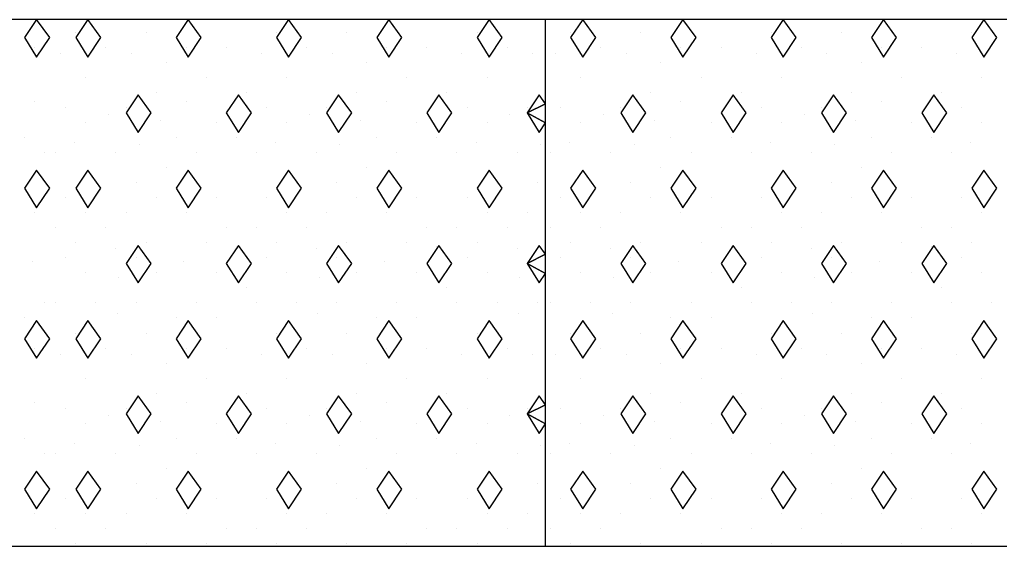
# Model space of a CAD drawing. Extents: x 1313964 to 1316843, y 2087046 to 2096619.
# Drawn here: x 1314449.5 to 1314455.44, y 2089491.53 to 2089494.73 of the extents above; entities that cross this region are included whole.
import ezdxf

# ---------------------------------------------------------------- set-up
doc = ezdxf.new("R2010")
doc.units = 0
doc.layers.add('B-Sub-Contour', color=7, linetype='Continuous')
doc.layers.add('Default', color=7, linetype='Continuous')

# ---------------------------------------------------------------- blocks, each defined once
blk = doc.blocks.new('POINT_DISPLAY')
at = {"layer": 'Default'}
blk.add_line((0, 0), (0, 0), dxfattribs=at)

msp = doc.modelspace()

# ---------------------------------------------------------------- linework, layer by layer
at = {"layer": 'B-Sub-Contour'}
for points in [[(1314449.6872, 2089494.7264), (1314404.6873, 2089494.7264)], [(1314459.6872, 2089494.7264), (1314449.6872, 2089494.7264)], [(1314452.6872, 2089491.5339), (1314452.6872, 2089494.7264)], [(1314449.6872, 2089491.5339), (1314404.6873, 2089491.5339)], [(1314459.6872, 2089491.5339), (1314449.6872, 2089491.5339)]]:
    msp.add_lwpolyline(points, dxfattribs=at)
for points in [[(1314449.6014, 2089494.7264), (1314449.5284, 2089494.617), (1314449.6014, 2089494.4984), (1314449.6804, 2089494.617)], [(1314449.9122, 2089494.7264), (1314449.8392, 2089494.617), (1314449.9122, 2089494.4984), (1314449.9913, 2089494.617)], [(1314450.5203, 2089494.7264), (1314450.4473, 2089494.617), (1314450.5203, 2089494.4984), (1314450.5994, 2089494.617)], [(1314451.1284, 2089494.7264), (1314451.0554, 2089494.617), (1314451.1284, 2089494.4984), (1314451.2075, 2089494.617)], [(1314451.7365, 2089494.7264), (1314451.6636, 2089494.617), (1314451.7365, 2089494.4984), (1314451.8156, 2089494.617)], [(1314452.3446, 2089494.7264), (1314452.2717, 2089494.617), (1314452.3446, 2089494.4984), (1314452.4237, 2089494.617)], [(1314452.9122, 2089494.7264), (1314452.8392, 2089494.617), (1314452.9122, 2089494.4984), (1314452.9913, 2089494.617)], [(1314453.5203, 2089494.7264), (1314453.4473, 2089494.617), (1314453.5203, 2089494.4984), (1314453.5994, 2089494.617)], [(1314454.1284, 2089494.7264), (1314454.0554, 2089494.617), (1314454.1284, 2089494.4984), (1314454.2075, 2089494.617)], [(1314454.7365, 2089494.7264), (1314454.6635, 2089494.617), (1314454.7365, 2089494.4984), (1314454.8156, 2089494.617)], [(1314455.3446, 2089494.7264), (1314455.2717, 2089494.617), (1314455.3446, 2089494.4984), (1314455.4237, 2089494.617)], [(1314450.2163, 2089494.2704), (1314450.1433, 2089494.1609), (1314450.2163, 2089494.0423), (1314450.2953, 2089494.1609)], [(1314450.8244, 2089494.2704), (1314450.7514, 2089494.1609), (1314450.8244, 2089494.0423), (1314450.9034, 2089494.1609)], [(1314451.4325, 2089494.2704), (1314451.3595, 2089494.1609), (1314451.4325, 2089494.0423), (1314451.5115, 2089494.1609)], [(1314452.0406, 2089494.2704), (1314451.9676, 2089494.1609), (1314452.0406, 2089494.0423), (1314452.1196, 2089494.1609)], [(1314452.6872, 2089494.217), (1314452.6487, 2089494.2704), (1314452.5757, 2089494.1609), (1314452.6872, 2089494.217)], [(1314453.2163, 2089494.2704), (1314453.1433, 2089494.1609), (1314453.2163, 2089494.0423), (1314453.2953, 2089494.1609)], [(1314453.8244, 2089494.2704), (1314453.7514, 2089494.1609), (1314453.8244, 2089494.0423), (1314453.9034, 2089494.1609)], [(1314454.4325, 2089494.2704), (1314454.3595, 2089494.1609), (1314454.4325, 2089494.0423), (1314454.5115, 2089494.1609)], [(1314455.0406, 2089494.2704), (1314454.9676, 2089494.1609), (1314455.0406, 2089494.0423), (1314455.1196, 2089494.1609)], [(1314452.6872, 2089494.1001), (1314452.6872, 2089494.217), (1314452.5757, 2089494.1609), (1314452.6872, 2089494.1001)], [(1314452.6487, 2089494.0423), (1314452.6872, 2089494.1001), (1314452.5757, 2089494.1609), (1314452.6487, 2089494.0423)], [(1314449.6014, 2089493.8143), (1314449.5284, 2089493.7048), (1314449.6014, 2089493.5862), (1314449.6804, 2089493.7048)], [(1314449.9122, 2089493.8143), (1314449.8392, 2089493.7048), (1314449.9122, 2089493.5862), (1314449.9913, 2089493.7048)], [(1314450.5203, 2089493.8143), (1314450.4473, 2089493.7048), (1314450.5203, 2089493.5862), (1314450.5994, 2089493.7048)], [(1314451.1284, 2089493.8143), (1314451.0554, 2089493.7048), (1314451.1284, 2089493.5862), (1314451.2075, 2089493.7048)], [(1314451.7365, 2089493.8143), (1314451.6636, 2089493.7048), (1314451.7365, 2089493.5862), (1314451.8156, 2089493.7048)], [(1314452.3446, 2089493.8143), (1314452.2717, 2089493.7048), (1314452.3446, 2089493.5862), (1314452.4237, 2089493.7048)], [(1314452.9122, 2089493.8143), (1314452.8392, 2089493.7048), (1314452.9122, 2089493.5862), (1314452.9913, 2089493.7048)], [(1314453.5203, 2089493.8143), (1314453.4473, 2089493.7048), (1314453.5203, 2089493.5862), (1314453.5994, 2089493.7048)], [(1314454.1284, 2089493.8143), (1314454.0554, 2089493.7048), (1314454.1284, 2089493.5862), (1314454.2075, 2089493.7048)], [(1314454.7365, 2089493.8143), (1314454.6635, 2089493.7048), (1314454.7365, 2089493.5862), (1314454.8156, 2089493.7048)], [(1314455.3446, 2089493.8143), (1314455.2717, 2089493.7048), (1314455.3446, 2089493.5862), (1314455.4237, 2089493.7048)], [(1314450.2163, 2089493.3582), (1314450.1433, 2089493.2487), (1314450.2163, 2089493.1302), (1314450.2953, 2089493.2487)], [(1314450.8244, 2089493.3582), (1314450.7514, 2089493.2487), (1314450.8244, 2089493.1302), (1314450.9034, 2089493.2487)], [(1314451.4325, 2089493.3582), (1314451.3595, 2089493.2487), (1314451.4325, 2089493.1302), (1314451.5115, 2089493.2487)], [(1314452.0406, 2089493.3582), (1314451.9676, 2089493.2487), (1314452.0406, 2089493.1302), (1314452.1196, 2089493.2487)], [(1314452.6872, 2089493.3049), (1314452.6487, 2089493.3582), (1314452.5757, 2089493.2487), (1314452.6872, 2089493.3049)], [(1314453.2163, 2089493.3582), (1314453.1433, 2089493.2487), (1314453.2163, 2089493.1302), (1314453.2953, 2089493.2487)], [(1314453.8244, 2089493.3582), (1314453.7514, 2089493.2487), (1314453.8244, 2089493.1302), (1314453.9034, 2089493.2487)], [(1314454.4325, 2089493.3582), (1314454.3595, 2089493.2487), (1314454.4325, 2089493.1302), (1314454.5115, 2089493.2487)], [(1314455.0406, 2089493.3582), (1314454.9676, 2089493.2487), (1314455.0406, 2089493.1302), (1314455.1196, 2089493.2487)], [(1314452.6872, 2089493.1879), (1314452.6872, 2089493.3049), (1314452.5757, 2089493.2487), (1314452.6872, 2089493.1879)], [(1314452.6487, 2089493.1302), (1314452.6872, 2089493.1879), (1314452.5757, 2089493.2487), (1314452.6487, 2089493.1302)], [(1314449.6014, 2089492.9021), (1314449.5284, 2089492.7927), (1314449.6014, 2089492.6741), (1314449.6804, 2089492.7927)], [(1314449.9122, 2089492.9021), (1314449.8392, 2089492.7927), (1314449.9122, 2089492.6741), (1314449.9913, 2089492.7927)], [(1314450.5203, 2089492.9021), (1314450.4473, 2089492.7927), (1314450.5203, 2089492.6741), (1314450.5994, 2089492.7927)], [(1314451.1284, 2089492.9021), (1314451.0554, 2089492.7927), (1314451.1284, 2089492.6741), (1314451.2075, 2089492.7927)], [(1314451.7365, 2089492.9021), (1314451.6636, 2089492.7927), (1314451.7365, 2089492.6741), (1314451.8156, 2089492.7927)], [(1314452.3446, 2089492.9021), (1314452.2717, 2089492.7927), (1314452.3446, 2089492.6741), (1314452.4237, 2089492.7927)], [(1314452.9122, 2089492.9021), (1314452.8392, 2089492.7927), (1314452.9122, 2089492.6741), (1314452.9913, 2089492.7927)], [(1314453.5203, 2089492.9021), (1314453.4473, 2089492.7927), (1314453.5203, 2089492.6741), (1314453.5994, 2089492.7927)], [(1314454.1284, 2089492.9021), (1314454.0554, 2089492.7927), (1314454.1284, 2089492.6741), (1314454.2075, 2089492.7927)], [(1314454.7365, 2089492.9021), (1314454.6635, 2089492.7927), (1314454.7365, 2089492.6741), (1314454.8156, 2089492.7927)], [(1314455.3446, 2089492.9021), (1314455.2717, 2089492.7927), (1314455.3446, 2089492.6741), (1314455.4237, 2089492.7927)], [(1314450.2163, 2089492.446), (1314450.1433, 2089492.3366), (1314450.2163, 2089492.218), (1314450.2953, 2089492.3366)], [(1314450.8244, 2089492.446), (1314450.7514, 2089492.3366), (1314450.8244, 2089492.218), (1314450.9034, 2089492.3366)], [(1314451.4325, 2089492.446), (1314451.3595, 2089492.3366), (1314451.4325, 2089492.218), (1314451.5115, 2089492.3366)], [(1314452.0406, 2089492.446), (1314451.9676, 2089492.3366), (1314452.0406, 2089492.218), (1314452.1196, 2089492.3366)], [(1314452.6872, 2089492.3927), (1314452.6487, 2089492.446), (1314452.5757, 2089492.3366), (1314452.6872, 2089492.3927)], [(1314453.2163, 2089492.446), (1314453.1433, 2089492.3366), (1314453.2163, 2089492.218), (1314453.2953, 2089492.3366)], [(1314453.8244, 2089492.446), (1314453.7514, 2089492.3366), (1314453.8244, 2089492.218), (1314453.9034, 2089492.3366)], [(1314454.4325, 2089492.446), (1314454.3595, 2089492.3366), (1314454.4325, 2089492.218), (1314454.5115, 2089492.3366)], [(1314455.0406, 2089492.446), (1314454.9676, 2089492.3366), (1314455.0406, 2089492.218), (1314455.1196, 2089492.3366)], [(1314452.6872, 2089492.2758), (1314452.6872, 2089492.3927), (1314452.5757, 2089492.3366), (1314452.6872, 2089492.2758)], [(1314452.6487, 2089492.218), (1314452.6872, 2089492.2758), (1314452.5757, 2089492.3366), (1314452.6487, 2089492.218)], [(1314449.6014, 2089491.99), (1314449.5284, 2089491.8805), (1314449.6014, 2089491.7619), (1314449.6804, 2089491.8805)], [(1314449.9122, 2089491.99), (1314449.8392, 2089491.8805), (1314449.9122, 2089491.7619), (1314449.9913, 2089491.8805)], [(1314450.5203, 2089491.99), (1314450.4473, 2089491.8805), (1314450.5203, 2089491.7619), (1314450.5994, 2089491.8805)], [(1314451.1284, 2089491.99), (1314451.0554, 2089491.8805), (1314451.1284, 2089491.7619), (1314451.2075, 2089491.8805)], [(1314451.7365, 2089491.99), (1314451.6636, 2089491.8805), (1314451.7365, 2089491.7619), (1314451.8156, 2089491.8805)], [(1314452.3446, 2089491.99), (1314452.2717, 2089491.8805), (1314452.3446, 2089491.7619), (1314452.4237, 2089491.8805)], [(1314452.9122, 2089491.99), (1314452.8392, 2089491.8805), (1314452.9122, 2089491.7619), (1314452.9913, 2089491.8805)], [(1314453.5203, 2089491.99), (1314453.4473, 2089491.8805), (1314453.5203, 2089491.7619), (1314453.5994, 2089491.8805)], [(1314454.1284, 2089491.99), (1314454.0554, 2089491.8805), (1314454.1284, 2089491.7619), (1314454.2075, 2089491.8805)], [(1314454.7365, 2089491.99), (1314454.6635, 2089491.8805), (1314454.7365, 2089491.7619), (1314454.8156, 2089491.8805)], [(1314455.3446, 2089491.99), (1314455.2717, 2089491.8805), (1314455.3446, 2089491.7619), (1314455.4237, 2089491.8805)]]:
    msp.add_lwpolyline(points, close=True, dxfattribs=at)

# ---------------------------------------------------------------- block references
at = {"layer": 'B-Sub-Contour', "xscale": 0.0299265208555, "yscale": 0.019951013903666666, "rotation": 90}
for p in [(1314449.8392, 2089494.6512), (1314450.2649, 2089494.6512), (1314451.0554, 2089494.6512), (1314451.4811, 2089494.6512), (1314452.2717, 2089494.6512), (1314452.8392, 2089494.6512), (1314453.2649, 2089494.6512), (1314454.0554, 2089494.6512), (1314454.4811, 2089494.6512), (1314455.2717, 2089494.6512), (1314449.5892, 2089494.56), (1314449.748, 2089494.5226), (1314450.0217, 2089494.56), (1314450.1765, 2089494.5185), (1314450.5081, 2089494.56), (1314450.7514, 2089494.56), (1314450.9642, 2089494.5226), (1314451.2379, 2089494.56), (1314451.3927, 2089494.5185), (1314451.7244, 2089494.56), (1314451.9676, 2089494.56), (1314452.1804, 2089494.5226), (1314452.4541, 2089494.56), (1314452.6089, 2089494.5185), (1314452.748, 2089494.5226), (1314453.0217, 2089494.56), (1314453.1764, 2089494.5185), (1314453.5081, 2089494.56), (1314453.7514, 2089494.56), (1314453.9642, 2089494.5226), (1314454.2379, 2089494.56), (1314454.3927, 2089494.5185), (1314454.7244, 2089494.56), (1314454.9676, 2089494.56), (1314455.1804, 2089494.5226), (1314450.3865, 2089494.4688), (1314451.6027, 2089494.4688), (1314453.3865, 2089494.4688), (1314454.6027, 2089494.4688), (1314449.9, 2089494.3775), (1314450.6298, 2089494.3775), (1314451.1163, 2089494.3775), (1314451.846, 2089494.3775), (1314452.3325, 2089494.3775), (1314452.9, 2089494.3775), (1314453.6298, 2089494.3775), (1314454.1162, 2089494.3775), (1314454.846, 2089494.3775), (1314455.3325, 2089494.3775), (1314450.3257, 2089494.2863), (1314450.873, 2089494.2863), (1314451.5419, 2089494.2863), (1314452.0892, 2089494.2863), (1314453.3257, 2089494.2863), (1314453.873, 2089494.2863), (1314454.5419, 2089494.2863), (1314455.0892, 2089494.2863), (1314449.5892, 2089494.2287), (1314450.5081, 2089494.2287), (1314451.7244, 2089494.2287), (1314453.5081, 2089494.2287), (1314454.7244, 2089494.2287), (1314449.7784, 2089494.1951), (1314450.1433, 2089494.1951), (1314450.9946, 2089494.1951), (1314451.3595, 2089494.1951), (1314452.2108, 2089494.1951), (1314452.5757, 2089494.1951), (1314452.7784, 2089494.1951), (1314453.1433, 2089494.1951), (1314453.9946, 2089494.1951), (1314454.3595, 2089494.1951), (1314455.2108, 2089494.1951), (1314449.9, 2089494.1039), (1314450.0382, 2089494.1499), (1314450.3506, 2089494.1127), (1314450.6906, 2089494.1039), (1314451.1163, 2089494.1039), (1314451.2545, 2089494.1499), (1314451.5668, 2089494.1127), (1314451.9068, 2089494.1039), (1314452.3325, 2089494.1039), (1314452.4707, 2089494.1499), (1314452.9, 2089494.1039), (1314453.0382, 2089494.1499), (1314453.3506, 2089494.1127), (1314453.6906, 2089494.1039), (1314454.1162, 2089494.1039), (1314454.2545, 2089494.1499), (1314454.5668, 2089494.1127), (1314454.9068, 2089494.1039), (1314455.3325, 2089494.1039), (1314449.5284, 2089494.0127), (1314449.8337, 2089493.9842), (1314450.4473, 2089494.0127), (1314450.8122, 2089494.0127), (1314451.0499, 2089493.9842), (1314451.6636, 2089494.0127), (1314452.0284, 2089494.0127), (1314452.2661, 2089493.9842), (1314452.8337, 2089493.9842), (1314453.4473, 2089494.0127), (1314453.8122, 2089494.0127), (1314454.0499, 2089493.9842), (1314454.6635, 2089494.0127), (1314455.0284, 2089494.0127), (1314455.2661, 2089493.9842), (1314450.2234, 2089493.9718), (1314451.4397, 2089493.9718), (1314452.6559, 2089493.9718), (1314453.2234, 2089493.9718), (1314454.4397, 2089493.9718), (1314449.65, 2089493.9215), (1314449.7176, 2089493.9215), (1314450.0825, 2089493.9215), (1314450.569, 2089493.9215), (1314450.9338, 2089493.9215), (1314451.2987, 2089493.9215), (1314451.7852, 2089493.9215), (1314452.15, 2089493.9215), (1314452.5149, 2089493.9215), (1314452.7176, 2089493.9215), (1314453.0825, 2089493.9215), (1314453.569, 2089493.9215), (1314453.9338, 2089493.9215), (1314454.2987, 2089493.9215), (1314454.7852, 2089493.9215), (1314455.15, 2089493.9215), (1314450.3865, 2089493.8303), (1314451.6027, 2089493.8303), (1314453.3865, 2089493.8303), (1314454.6027, 2089493.8303), (1314449.9609, 2089493.739), (1314450.2041, 2089493.739), (1314451.1771, 2089493.739), (1314451.4203, 2089493.739), (1314452.3933, 2089493.739), (1314452.6365, 2089493.739), (1314452.9608, 2089493.739), (1314453.2041, 2089493.739), (1314454.1771, 2089493.739), (1314454.4203, 2089493.739), (1314455.3933, 2089493.739), (1314449.7784, 2089493.6478), (1314450.3257, 2089493.6478), (1314450.6906, 2089493.6478), (1314450.9946, 2089493.6478), (1314451.5419, 2089493.6478), (1314451.9068, 2089493.6478), (1314452.2108, 2089493.6478), (1314452.7784, 2089493.6478), (1314453.3257, 2089493.6478), (1314453.6906, 2089493.6478), (1314453.9946, 2089493.6478), (1314454.5419, 2089493.6478), (1314454.9068, 2089493.6478), (1314455.2108, 2089493.6478), (1314449.5892, 2089493.5566), (1314449.9, 2089493.5566), (1314450.1433, 2089493.5566), (1314450.5081, 2089493.5566), (1314451.1163, 2089493.5566), (1314451.3595, 2089493.5566), (1314451.7244, 2089493.5566), (1314452.3325, 2089493.5566), (1314452.5757, 2089493.5566), (1314452.9, 2089493.5566), (1314453.1433, 2089493.5566), (1314453.5081, 2089493.5566), (1314454.1162, 2089493.5566), (1314454.3595, 2089493.5566), (1314454.7244, 2089493.5566), (1314455.3325, 2089493.5566), (1314449.7176, 2089493.4654), (1314450.0217, 2089493.4654), (1314450.7514, 2089493.4654), (1314450.9338, 2089493.4654), (1314451.2379, 2089493.4654), (1314451.9676, 2089493.4654), (1314452.15, 2089493.4654), (1314452.4541, 2089493.4654), (1314452.7176, 2089493.4654), (1314453.0217, 2089493.4654), (1314453.7514, 2089493.4654), (1314453.9338, 2089493.4654), (1314454.2379, 2089493.4654), (1314454.9676, 2089493.4654), (1314455.15, 2089493.4654), (1314449.8392, 2089493.3742), (1314450.0825, 2089493.3422), (1314450.2649, 2089493.3742), (1314450.6298, 2089493.3742), (1314450.8122, 2089493.3536), (1314451.0554, 2089493.3742), (1314451.2987, 2089493.3422), (1314451.4811, 2089493.3742), (1314451.846, 2089493.3742), (1314452.0284, 2089493.3536), (1314452.2717, 2089493.3742), (1314452.5149, 2089493.3422), (1314452.8392, 2089493.3742), (1314453.0825, 2089493.3422), (1314453.2649, 2089493.3742), (1314453.6298, 2089493.3742), (1314453.8122, 2089493.3536), (1314454.0554, 2089493.3742), (1314454.2987, 2089493.3422), (1314454.4811, 2089493.3742), (1314454.846, 2089493.3742), (1314455.0284, 2089493.3536), (1314455.2717, 2089493.3742), (1314449.7784, 2089493.283), (1314450.2041, 2089493.283), (1314450.9946, 2089493.283), (1314451.4203, 2089493.283), (1314452.2108, 2089493.283), (1314452.6365, 2089493.283), (1314452.7784, 2089493.283), (1314453.2041, 2089493.283), (1314453.9946, 2089493.283), (1314454.4203, 2089493.283), (1314455.2108, 2089493.283), (1314449.5754, 2089493.2577), (1314450.4943, 2089493.2577), (1314451.7105, 2089493.2577), (1314453.4943, 2089493.2577), (1314454.7105, 2089493.2577), (1314449.9, 2089493.1917), (1314450.0991, 2089493.1624), (1314450.3257, 2089493.1917), (1314450.6906, 2089493.1917), (1314451.1163, 2089493.1917), (1314451.3153, 2089493.1624), (1314451.5419, 2089493.1917), (1314451.9068, 2089493.1917), (1314452.3325, 2089493.1917), (1314452.5315, 2089493.1624), (1314452.9, 2089493.1917), (1314453.0991, 2089493.1624), (1314453.3257, 2089493.1917), (1314453.6906, 2089493.1917), (1314454.1162, 2089493.1917), (1314454.3153, 2089493.1624), (1314454.5419, 2089493.1917), (1314454.9068, 2089493.1917), (1314455.3325, 2089493.1917), (1314450.873, 2089493.1005), (1314452.0892, 2089493.1005), (1314453.873, 2089493.1005), (1314455.0892, 2089493.1005), (1314449.65, 2089493.0093), (1314449.7176, 2089493.0093), (1314449.9609, 2089493.0093), (1314450.2041, 2089493.0093), (1314450.569, 2089493.0093), (1314450.9338, 2089493.0093), (1314451.1771, 2089493.0093), (1314451.4203, 2089493.0093), (1314451.7852, 2089493.0093), (1314452.15, 2089493.0093), (1314452.3933, 2089493.0093), (1314452.6365, 2089493.0093), (1314452.7176, 2089493.0093), (1314452.9608, 2089493.0093), (1314453.2041, 2089493.0093), (1314453.569, 2089493.0093), (1314453.9338, 2089493.0093), (1314454.1771, 2089493.0093), (1314454.4203, 2089493.0093), (1314454.7852, 2089493.0093), (1314455.15, 2089493.0093), (1314455.3933, 2089493.0093), (1314449.5284, 2089492.9181), (1314450.0908, 2089492.9427), (1314450.4473, 2089492.9181), (1314450.6906, 2089492.9222), (1314451.307, 2089492.9427), (1314451.6636, 2089492.9181), (1314451.9068, 2089492.9222), (1314452.5232, 2089492.9427), (1314453.0908, 2089492.9427), (1314453.4473, 2089492.9181), (1314453.6906, 2089492.9222), (1314454.307, 2089492.9427), (1314454.6635, 2089492.9181), (1314454.9068, 2089492.9222), (1314449.8392, 2089492.8269), (1314450.2649, 2089492.8269), (1314451.0554, 2089492.8269), (1314451.4811, 2089492.8269), (1314452.2717, 2089492.8269), (1314452.8392, 2089492.8269), (1314453.2649, 2089492.8269), (1314454.0554, 2089492.8269), (1314454.4811, 2089492.8269), (1314455.2717, 2089492.8269), (1314449.5892, 2089492.7357), (1314450.0217, 2089492.7357), (1314450.5081, 2089492.7357), (1314450.7514, 2089492.7357), (1314451.2379, 2089492.7357), (1314451.7244, 2089492.7357), (1314451.9676, 2089492.7357), (1314452.4541, 2089492.7357), (1314453.0217, 2089492.7357), (1314453.5081, 2089492.7357), (1314453.7514, 2089492.7357), (1314454.2379, 2089492.7357), (1314454.7244, 2089492.7357), (1314454.9676, 2089492.7357), (1314449.748, 2089492.6983), (1314450.1765, 2089492.6942), (1314450.9642, 2089492.6983), (1314451.3927, 2089492.6942), (1314452.1804, 2089492.6983), (1314452.6089, 2089492.6942), (1314452.748, 2089492.6983), (1314453.1764, 2089492.6942), (1314453.9642, 2089492.6983), (1314454.3927, 2089492.6942), (1314455.1804, 2089492.6983), (1314450.3865, 2089492.6444), (1314451.6027, 2089492.6444), (1314453.3865, 2089492.6444), (1314454.6027, 2089492.6444), (1314449.9, 2089492.5532), (1314450.6298, 2089492.5532), (1314451.1163, 2089492.5532), (1314451.846, 2089492.5532), (1314452.3325, 2089492.5532), (1314452.9, 2089492.5532), (1314453.6298, 2089492.5532), (1314454.1162, 2089492.5532), (1314454.846, 2089492.5532), (1314455.3325, 2089492.5532), (1314450.3257, 2089492.462), (1314450.873, 2089492.462), (1314451.5419, 2089492.462), (1314452.0892, 2089492.462), (1314453.3257, 2089492.462), (1314453.873, 2089492.462), (1314454.5419, 2089492.462), (1314455.0892, 2089492.462), (1314449.5892, 2089492.4043), (1314450.5081, 2089492.4043), (1314451.7244, 2089492.4043), (1314453.5081, 2089492.4043), (1314454.7244, 2089492.4043), (1314449.7784, 2089492.3708), (1314450.0382, 2089492.3256), (1314450.1433, 2089492.3708), (1314450.9946, 2089492.3708), (1314451.2545, 2089492.3256), (1314451.3595, 2089492.3708), (1314452.2108, 2089492.3708), (1314452.4707, 2089492.3256), (1314452.5757, 2089492.3708), (1314452.7784, 2089492.3708), (1314453.0382, 2089492.3256), (1314453.1433, 2089492.3708), (1314453.9946, 2089492.3708), (1314454.2545, 2089492.3256), (1314454.3595, 2089492.3708), (1314455.2108, 2089492.3708), (1314449.9, 2089492.2796), (1314450.3506, 2089492.2883), (1314450.6906, 2089492.2796), (1314451.1163, 2089492.2796), (1314451.5668, 2089492.2883), (1314451.9068, 2089492.2796), (1314452.3325, 2089492.2796), (1314452.9, 2089492.2796), (1314453.3506, 2089492.2883), (1314453.6906, 2089492.2796), (1314454.1162, 2089492.2796), (1314454.5668, 2089492.2883), (1314454.9068, 2089492.2796), (1314455.3325, 2089492.2796), (1314449.5284, 2089492.1884), (1314449.8337, 2089492.1599), (1314450.2234, 2089492.1475), (1314450.4473, 2089492.1884), (1314450.8122, 2089492.1884), (1314451.0499, 2089492.1599), (1314451.4397, 2089492.1475), (1314451.6636, 2089492.1884), (1314452.0284, 2089492.1884), (1314452.2661, 2089492.1599), (1314452.6559, 2089492.1475), (1314452.8337, 2089492.1599), (1314453.2234, 2089492.1475), (1314453.4473, 2089492.1884), (1314453.8122, 2089492.1884), (1314454.0499, 2089492.1599), (1314454.4397, 2089492.1475), (1314454.6635, 2089492.1884), (1314455.0284, 2089492.1884), (1314455.2661, 2089492.1599), (1314449.65, 2089492.0971), (1314449.7176, 2089492.0971), (1314450.0825, 2089492.0971), (1314450.569, 2089492.0971), (1314450.9338, 2089492.0971), (1314451.2987, 2089492.0971), (1314451.7852, 2089492.0971), (1314452.15, 2089492.0971), (1314452.5149, 2089492.0971), (1314452.7176, 2089492.0971), (1314453.0825, 2089492.0971), (1314453.569, 2089492.0971), (1314453.9338, 2089492.0971), (1314454.2987, 2089492.0971), (1314454.7852, 2089492.0971), (1314455.15, 2089492.0971), (1314450.3865, 2089492.0059), (1314451.6027, 2089492.0059), (1314453.3865, 2089492.0059), (1314454.6027, 2089492.0059), (1314449.9609, 2089491.9147), (1314450.2041, 2089491.9147), (1314451.1771, 2089491.9147), (1314451.4203, 2089491.9147), (1314452.3933, 2089491.9147), (1314452.6365, 2089491.9147), (1314452.9608, 2089491.9147), (1314453.2041, 2089491.9147), (1314454.1771, 2089491.9147), (1314454.4203, 2089491.9147), (1314455.3933, 2089491.9147), (1314449.7784, 2089491.8235), (1314450.3257, 2089491.8235), (1314450.6906, 2089491.8235), (1314450.9946, 2089491.8235), (1314451.5419, 2089491.8235), (1314451.9068, 2089491.8235), (1314452.2108, 2089491.8235), (1314452.7784, 2089491.8235), (1314453.3257, 2089491.8235), (1314453.6906, 2089491.8235), (1314453.9946, 2089491.8235), (1314454.5419, 2089491.8235), (1314454.9068, 2089491.8235), (1314455.2108, 2089491.8235), (1314449.5892, 2089491.7323), (1314449.9, 2089491.7323), (1314450.1433, 2089491.7323), (1314450.5081, 2089491.7323), (1314451.1163, 2089491.7323), (1314451.3595, 2089491.7323), (1314451.7244, 2089491.7323), (1314452.3325, 2089491.7323), (1314452.5757, 2089491.7323), (1314452.9, 2089491.7323), (1314453.1433, 2089491.7323), (1314453.5081, 2089491.7323), (1314454.1162, 2089491.7323), (1314454.3595, 2089491.7323), (1314454.7244, 2089491.7323), (1314455.3325, 2089491.7323), (1314449.7176, 2089491.6411), (1314450.0217, 2089491.6411), (1314450.7514, 2089491.6411), (1314450.9338, 2089491.6411), (1314451.2379, 2089491.6411), (1314451.9676, 2089491.6411), (1314452.15, 2089491.6411), (1314452.4541, 2089491.6411), (1314452.7176, 2089491.6411), (1314453.0217, 2089491.6411), (1314453.7514, 2089491.6411), (1314453.9338, 2089491.6411), (1314454.2379, 2089491.6411), (1314454.9676, 2089491.6411), (1314455.15, 2089491.6411), (1314449.8392, 2089491.5499), (1314450.2649, 2089491.5499), (1314450.6298, 2089491.5499), (1314451.0554, 2089491.5499), (1314451.4811, 2089491.5499), (1314451.846, 2089491.5499), (1314452.2717, 2089491.5499), (1314452.8392, 2089491.5499), (1314453.2649, 2089491.5499), (1314453.6298, 2089491.5499), (1314454.0554, 2089491.5499), (1314454.4811, 2089491.5499), (1314454.846, 2089491.5499), (1314455.2717, 2089491.5499)]:
    msp.add_blockref('POINT_DISPLAY', p, dxfattribs=at)

doc.saveas('drawing.dxf')
